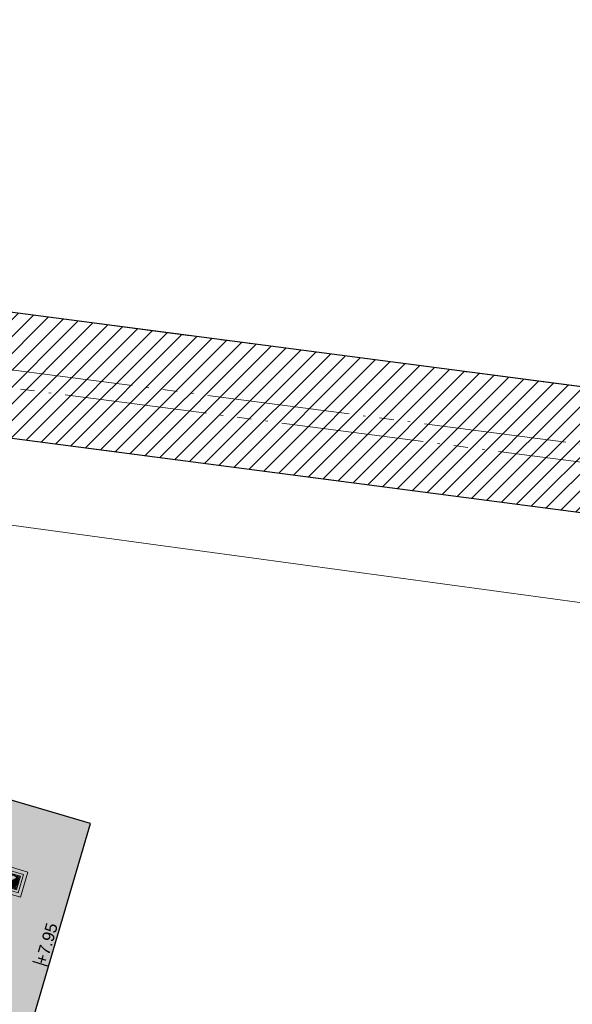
# Model space of a CAD drawing. Extents: x 98477 to 100410, y 398052 to 398969.
# Tile 369 of 374: x 98694 to 98718, y 398703 to 398745. Entities that reach past the tile are written whole.
import ezdxf
from ezdxf.enums import TextEntityAlignment as Align

# ---------------------------------------------------------------- set-up
doc = ezdxf.new("R2010")
doc.units = 0
doc.linetypes.add('RI-DRAIN', pattern=[9.199999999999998, 6, -0.6, 0.1, -0.6, 0.6, -0.6, 0.1, -0.6])
for name, color, linetype, lineweight in [('N-GW-bodem A-watergang', 140, 'RI-DRAIN', 9), ('N-GW-hoogtelijn laagte NAP +7.00', 100, 'AL-HOOGTELIJN +7.00', 18), ('N-GW-insteek A-watergang', 160, 'RI-DRAIN', 18), ('N-KO-kantverharding', 2, 'Continuous', 25), ('N-RI-RWA put', 1, 'Continuous', 25), ('N-RI-RWA putdeksel', 7, 'Continuous', 18), ('N-RI-RWA putwand', 7, 'Continuous', 18), ("N-VH-arcering 'MAT' grijs 251", 251, 'Continuous', 18), ('N-VH-arcering printbeton', 8, 'Continuous', 9), ('X-AL-planthoogte VERWERKT', 180, 'Continuous', 25), ('X-AL-rapporttekening blauw', 125, 'Continuous', 25)]:
    doc.layers.add(name, color=color, linetype=linetype, lineweight=lineweight)
doc.layers.add('X-AL-contourlijnen', color=30, linetype='Continuous', plot=False)
doc.layers.add('X-AL-hulplijn', color=30, linetype='Continuous', plot=False)
doc.styles.add('CS Annotative', font='arial.ttf')
doc.styles.get("Standard").update_dxf_attribs({"font": 'txt.shx'})
doc.linetypes.add('AL-HOOGTELIJN +7.00', pattern='A,7.5,-1.5,["+7.00",Standard,S=0.9,R=0,X=-0.3,Y=-0.45],-4.5,22.5', length=36)

# ---------------------------------------------------------------- blocks, each defined once
blk = doc.blocks.new('*U330')
h = blk.add_hatch(color=256)
h.dxf.hatch_style = 1
h.paths.add_polyline_path([(-0.2282755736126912, -0.1244598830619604, 0.6681786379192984), (0.2494216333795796, -0.07340877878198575, 0.198912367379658), (0.2282755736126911, 0.1244598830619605)])
at = {"flags": 128}
blk.add_lwpolyline([(-0.2282755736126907, -0.1244598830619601), (0.2282755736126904, 0.1244598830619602)], dxfattribs=at)
blk.add_circle((-7.321038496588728e-17, 2.351221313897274e-16), 0.26)
at = {"layer": 'N-RI-RWA putdeksel', "flags": 128}
blk.add_lwpolyline([(-0.3724966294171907, -0.2030917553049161), (0.2030917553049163, -0.3724966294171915), (0.3724966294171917, 0.2030917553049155), (-0.2030917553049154, 0.3724966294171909)], close=True, dxfattribs=at)
at = {"layer": 'N-RI-RWA putdeksel', "lineweight": 5, "flags": 128}
for points in [[(-0.2599917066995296, 0.00207664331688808), (-0.3245309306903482, -0.2172088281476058)], [(-0.3019112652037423, 0.03673673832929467), (-0.258883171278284, 0.02407288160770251)], [(-0.2877941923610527, 0.08470243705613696), (-0.2494216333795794, 0.07340877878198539)], [(-0.273677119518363, 0.1326681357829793), (-0.2306490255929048, 0.1200042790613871)], [(-0.2595600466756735, 0.1806338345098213), (-0.2020012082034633, 0.1636933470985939)], [(-0.2454429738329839, 0.2285995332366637), (-0.1613759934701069, 0.2038572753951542)], [(-0.2313259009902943, 0.2765652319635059), (-0.1029049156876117, 0.2387688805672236)], [(-0.1551260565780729, 0.3583795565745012), (-0.2196652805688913, 0.139094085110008)], [(-0.2172088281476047, 0.3245309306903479), (0.002076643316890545, 0.2599917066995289)], [(-0.1071603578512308, 0.3442624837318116), (-0.144956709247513, 0.2158414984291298)], [(-0.05919465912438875, 0.330145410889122), (-0.08393691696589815, 0.2460784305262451)], [(-0.01122896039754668, 0.3160283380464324), (-0.02816944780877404, 0.2584694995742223)], [(0.03673673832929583, 0.3019112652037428), (0.02407288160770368, 0.2588831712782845)], [(0.08470243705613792, 0.2877941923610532), (0.07340877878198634, 0.2494216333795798)], [(0.1326681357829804, 0.2736771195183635), (0.1200042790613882, 0.2306490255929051)], [(0.1390940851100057, 0.219665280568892), (0.3583795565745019, 0.1551260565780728)], [(0.1806338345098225, 0.2595600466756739), (0.163693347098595, 0.2020012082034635)], [(0.2285995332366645, 0.2454429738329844), (0.2038572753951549, 0.161375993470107)], [(0.2158414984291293, 0.1449567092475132), (0.3442624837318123, 0.1071603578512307)], [(0.2765652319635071, 0.2313259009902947), (0.2387688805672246, 0.102904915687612)], [(0.2460784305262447, 0.08393691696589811), (0.3301454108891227, 0.0591946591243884)], [(0.2584694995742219, 0.02816944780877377), (0.3160283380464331, 0.0112289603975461)], [(0.3245309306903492, 0.2172088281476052), (0.25999170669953, -0.002076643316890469)], [(-0.3583795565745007, -0.1551260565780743), (-0.1390940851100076, -0.2196652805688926)], [(-0.3442624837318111, -0.107160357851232), (-0.2158414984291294, -0.1449567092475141)], [(-0.3301454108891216, -0.0591946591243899), (-0.2460784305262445, -0.08393691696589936)], [(-0.3160283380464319, -0.01122896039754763), (-0.2584694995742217, -0.02816944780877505)], [(-0.2387688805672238, -0.1029049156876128), (-0.2765652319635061, -0.2313259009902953)], [(-0.2038572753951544, -0.1613759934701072), (-0.2285995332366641, -0.2454429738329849)], [(-0.1636933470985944, -0.2020012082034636), (-0.180633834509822, -0.2595600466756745)], [(-0.1200042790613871, -0.230649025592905), (-0.1326681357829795, -0.2736771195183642)], [(-0.07340877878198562, -0.2494216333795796), (-0.08470243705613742, -0.2877941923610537)], [(-0.0240728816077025, -0.2588831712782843), (-0.03673673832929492, -0.3019112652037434)], [(-0.002076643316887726, -0.259991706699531), (0.2172088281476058, -0.3245309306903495)], [(0.02816944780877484, -0.2584694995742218), (0.01122896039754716, -0.316028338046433)], [(0.08393691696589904, -0.2460784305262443), (0.05919465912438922, -0.3301454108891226)], [(0.1029049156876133, -0.238768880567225), (0.2313259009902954, -0.2765652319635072)], [(0.1449567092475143, -0.2158414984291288), (0.1071603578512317, -0.3442624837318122)], [(0.2196652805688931, -0.1390940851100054), (0.1551260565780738, -0.3583795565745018)], [(0.1613759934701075, -0.2038572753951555), (0.245442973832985, -0.2285995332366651)], [(0.2020012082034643, -0.1636933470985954), (0.2595600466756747, -0.1806338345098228)], [(0.2306490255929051, -0.1200042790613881), (0.2736771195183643, -0.1326681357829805)], [(0.24942163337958, -0.07340877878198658), (0.287794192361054, -0.08470243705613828)], [(0.2588831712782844, -0.02407288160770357), (0.3019112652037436, -0.03673673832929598)]]:
    blk.add_lwpolyline(points, dxfattribs=at)
at = {"layer": 'N-RI-RWA putwand', "flags": 128}
for points in [[(-0.6829104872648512, -0.3723348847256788), (0.3723348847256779, -0.6829104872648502), (0.6829104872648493, 0.372334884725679), (-0.3723348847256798, 0.6829104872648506)], [(-0.4966621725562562, -0.2707890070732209), (0.2707890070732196, -0.4966621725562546), (0.4966621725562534, 0.2707890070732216), (-0.2707890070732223, 0.4966621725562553)]]:
    blk.add_lwpolyline(points, close=True, dxfattribs=at)
blk = doc.blocks.new('*U353')
at = {"layer": 'X-AL-hulplijn', "flags": 128}
blk.add_lwpolyline([(0.3357598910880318, -0.09881950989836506), (-0.3357598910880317, 0.09881950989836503)], dxfattribs=at)
at = {"layer": 'X-AL-planthoogte VERWERKT', "linetype": 'Continuous', "style": 'CS Annotative'}
blk.add_attdef('HOOGTE-RECHTS', text='', height=0.5, rotation=253.599999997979, dxfattribs=at).set_placement((-7.275957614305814e-11, 5.820766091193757e-11), align=Align.MIDDLE_LEFT)

msp = doc.modelspace()

# ---------------------------------------------------------------- hatches: boundary and pattern name
at = {"layer": "N-VH-arcering 'MAT' grijs 251"}
h = msp.add_hatch(color=256, dxfattribs=at)
h.dxf.hatch_style = 1
edge = h.paths.add_edge_path()
edge.add_line((98697.29793046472, 398710.9331567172), (98673.55490959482, 398717.9211077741))
edge.add_line((98673.55490959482, 398717.9211077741), (98649.3322317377, 398725.0502295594))
edge.add_line((98649.3322317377, 398725.0502295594), (98626.54852484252, 398731.7558391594))
edge.add_line((98626.54852484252, 398731.7558391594), (98620.19584206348, 398710.1712747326))
edge.add_line((98620.19584206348, 398710.1712747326), (98657.84891556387, 398699.0893725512))
edge.add_arc((98657.35481801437, 398697.4105730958), 1.750000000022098, -16.400000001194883, 73.59999999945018, ccw=False)
edge.add_line((98659.03361746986, 398696.9164755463), (98653.9448376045, 398679.6262848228))
edge.add_line((98653.9448376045, 398679.6262848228), (98661.34096379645, 398677.4494865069))
edge.add_line((98661.34096379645, 398677.4494865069), (98660.60100529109, 398680.5081083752))
edge.add_arc((98665.21782004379, 398681.6250334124), 4.74999999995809, 163.6000000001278, 193.6000000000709, ccw=False)
edge.add_line((98660.66107866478, 398682.9661553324), (98664.30984432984, 398695.3635975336))
edge.add_arc((98665.98864378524, 398694.8694999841), 1.749999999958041, 73.5999999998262, 163.5999999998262, ccw=False)
edge.add_line((98666.48274133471, 398696.5482994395), (98667.2022268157, 398696.3365433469))
edge.add_line((98667.2022268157, 398696.3365433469), (98690.94524768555, 398689.3485922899))
edge.add_line((98690.94524768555, 398689.3485922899), (98697.29793046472, 398710.9331567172))
h.paths.add_polyline_path([(98660.64344900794, 398705.0425719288), (98630.4250588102, 398713.9363278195), (98628.2666023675, 398714.5715960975), (98630.94884620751, 398723.6850788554), (98671.71969012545, 398711.6855669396), (98690.42631262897, 398706.1799085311), (98687.74406878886, 398697.0664257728), (98669.03744628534, 398702.5720841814)], flags=16)
at = {"layer": 'N-VH-arcering printbeton'}
h = msp.add_hatch(dxfattribs=at)
h.set_pattern_fill('CS-PRINTBETON', color=256, angle=4.765895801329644e-09)
h.set_pattern_definition([(28.60000000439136, (19451.65485901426, 79593.08197734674), (-0.2393459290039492, 0.4389914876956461), []), (28.60000000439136, (19451.99061890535, 79592.98315783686), (-0.2393459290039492, 0.4389914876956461), [0.5, -0.2])])
edge = h.paths.add_edge_path()
edge.add_line((98714.44365963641, 398653.9034077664), (98734.3934191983, 398721.6868758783))
edge.add_arc((98728.63753535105, 398723.3809246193), 5.999999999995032, 343.6000000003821, 385.0096221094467)
edge.add_line((98734.07495615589, 398725.9175473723), (98713.00468867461, 398654.3269199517))
edge.add_arc((98708.9276042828, 398655.5268711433), 4.250000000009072, 238.5999999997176, 343.60000000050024, ccw=False)
edge.add_line((98706.71331334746, 398651.8992802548), (98695.22259908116, 398658.9132421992))
edge.add_line((98695.22259908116, 398658.9132421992), (98694.44108463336, 398657.6329160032))
edge.add_line((98694.44108463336, 398657.6329160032), (98705.93179889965, 398650.618954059))
edge.add_arc((98708.9276042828, 398655.5268711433), 5.750000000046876, 238.5999999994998, 343.5999999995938)
at = {"layer": 'X-AL-rapporttekening blauw'}
h = msp.add_hatch(dxfattribs=at)
h.set_pattern_fill('ANSI31', color=256, scale=20)
h.set_pattern_definition([(45, (0, 0), (-0.3535533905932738, 0.3535533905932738), [])])
edge = h.paths.add_edge_path()
edge.add_arc((98577.95809893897, 398623.2268260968), 2.500000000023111, 253.6000000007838, 342.7419720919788)
edge.add_line((98580.34554490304, 398622.4851376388), (98611.72061965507, 398723.4794227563))
edge.add_arc((98796.65218403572, 398666.0282348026), 193.6500000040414, 158.0498743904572, 162.7419720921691, ccw=False)
edge.add_arc((98618.66309410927, 398737.7603326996), 1.750000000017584, 79.5397638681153, 158.0498743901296, ccw=False)
edge.add_line((98618.98081202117, 398739.4812497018), (98652.82799001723, 398733.232340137))
edge.add_arc((98744.55769001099, 399230.0856631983), 505.2499999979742, 259.5397638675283, 262.561970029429)
edge.add_line((98679.15116356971, 398729.0871115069), (98729.34265272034, 398722.5344958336))
edge.add_arc((98729.61450567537, 398724.6168252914), 2.099999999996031, 262.5619700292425, 352.5619700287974)
edge.add_line((98731.69683513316, 398724.3449723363), (98731.83276161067, 398725.3861370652))
edge.add_arc((98729.75043215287, 398725.6579900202), 2.099999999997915, 352.5619700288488, 442.5619700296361)
edge.add_line((98730.02228510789, 398727.740319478), (98679.83079595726, 398734.2929351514))
edge.add_arc((98744.55769000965, 399230.0856632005), 500.0000000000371, 259.5397638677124, 262.56197002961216, ccw=False)
edge.add_line((98653.78114375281, 398738.3950911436), (98619.93396575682, 398744.6440007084))
edge.add_arc((98618.66309410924, 398737.7603326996), 6.999999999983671, 79.53976386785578, 158.0498743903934)
edge.add_arc((98796.65218403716, 398666.0282348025), 198.9000000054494, 158.0498743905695, 162.7419720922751)
edge.add_line((98606.70698313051, 398725.0369685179), (98575.33079758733, 398624.0391078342))
edge.add_arc((98577.71824355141, 398623.2974193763), 2.500000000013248, 162.7419720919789, 253.5999999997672)
edge.add_line((98577.0123899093, 398620.8991344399), (98577.25224529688, 398620.8285411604))

# ---------------------------------------------------------------- linework, layer by layer
at = {"layer": 'N-GW-bodem A-watergang', "flags": 128}
msp.add_lwpolyline([(98577.73523332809, 398623.689177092), (98608.99893125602, 398724.3249475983, -0.02047599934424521), (98614.3965500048, 398739.4798097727, -0.35662544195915), (98619.4982383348, 398742.2838859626), (98653.34541633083, 398736.0349763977, 0.01318762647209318), (98679.5201068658, 398731.9131300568), (98729.04227583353, 398725.4478956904, -0.9999999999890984), (98728.94518549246, 398724.7042065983), (98679.42301652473, 398731.1694409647, -0.01318762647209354), (98653.20925151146, 398735.2974405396), (98619.36207351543, 398741.5463501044, 0.3566254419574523), (98615.09218219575, 398739.1994602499, 0.02047599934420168), (98609.71516504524, 398724.1024410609), (98578.4514671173, 398623.4666705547, -0.9999999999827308)], format="xyb", close=True, dxfattribs=at)
at = {"layer": 'N-GW-hoogtelijn laagte NAP +7.00', "flags": 128}
msp.add_lwpolyline([(98713.2001102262, 398662.9599795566), (98726.95907007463, 398709.7089147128, 0.459081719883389), (98720.36530801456, 398719.8943089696), (98695.61574089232, 398723.2687541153), (98660.63571305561, 398728.0380571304), (98657.27489003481, 398728.4962838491), (98627.44178536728, 398734.0041100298, 0.3841656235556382), (98618.3148488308, 398728.3957925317), (98614.38975138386, 398715.0594554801, 0.4142135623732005), (98621.15947656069, 398702.6429011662), (98648.49992483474, 398694.5961696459, -0.4142135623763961), (98651.88478742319, 398688.3878924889), (98651.88478742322, 398688.387892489, -0.4142135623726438), (98645.67651026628, 398685.0030299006), (98626.06781284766, 398690.7741833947, 0.3452610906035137), (98614.60242241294, 398686.2125695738, 0.03981989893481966), (98587.06879776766, 398628.8692554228, 0.02681577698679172), (98583.75382049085, 398618.6761508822), (98578.4545847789, 398598.8205768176, -0.01473012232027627), (98577.61158852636, 398595.9984052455, 0.002445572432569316), (98575.6335452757, 398589.9245847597, 0.0465115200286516), (98573.51528137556, 398580.3161526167, -0.06474828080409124), (98570.47698109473, 398568.5812402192, 0.03047291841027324), (98565.85599640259, 398554.7176598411), (98555.1634644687, 398514.6540787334, 0.3762911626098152), (98559.54456020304, 398505.7889963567, 0.1980183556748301), (98577.07486126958, 398505.771138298), (98594.87761863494, 398513.0882226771, -0.0724416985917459), (98613.33273670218, 398517.7088827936, -0.06158372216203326), (98622.16508797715, 398517.5117710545, 0.04144405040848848), (98637.69097283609, 398516.5403760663), (98672.74423847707, 398517.254018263, 0.3270130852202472), (98687.76758885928, 398528.7332401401), (98716.5371790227, 398626.4839218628, -0.6718751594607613), (98721.60305329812, 398626.9991783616, -0.1962615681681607), (98721.67954514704, 398626.2471294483), (98688.12811369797, 398512.2491448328, -0.3230870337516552), (98687.20335231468, 398511.5320834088, -0.00937468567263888), (98687.00126932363, 398511.5288880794)], format="xyb", dxfattribs=at)
at = {"layer": 'N-GW-insteek A-watergang', "flags": 128}
msp.add_lwpolyline([(98577.25224529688, 398620.8285411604, 0.4098341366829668), (98580.34554490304, 398622.4851376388), (98611.72061965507, 398723.4794227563, -0.02047599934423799), (98617.0399523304, 398738.4144815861, -0.3566254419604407), (98618.98081202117, 398739.4812497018), (98652.82799001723, 398733.232340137, 0.01318762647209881), (98679.15116356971, 398729.0871115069), (98729.34265272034, 398722.5344958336, 0.414213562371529), (98731.69683513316, 398724.3449723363), (98731.83276161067, 398725.3861370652, 0.4142135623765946), (98730.02228510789, 398727.740319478), (98679.83079595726, 398734.2929351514, -0.01318762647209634), (98653.78114375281, 398738.3950911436), (98619.93396575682, 398744.6440007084, 0.3566254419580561), (98612.17052699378, 398740.3769282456, 0.0204759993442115), (98606.70698313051, 398725.0369685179), (98575.33079758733, 398624.0391078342, 0.4186065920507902), (98577.0123899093, 398620.8991344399), (98577.25224529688, 398620.8285411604)], format="xyb", dxfattribs=at)
at = {"layer": 'N-KO-kantverharding', "flags": 128}
msp.add_lwpolyline([(98729.43353248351, 398729.3278892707, -0.4598233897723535), (98734.39341919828, 398721.6868758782), (98714.4436596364, 398653.9034077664, -0.4931454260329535), (98705.93179889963, 398650.618954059), (98682.96341873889, 398664.6389131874), (98663.71975019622, 398676.3852986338, 0.06381507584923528), (98661.34102975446, 398677.4492138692), (98660.60100529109, 398680.5081083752, -0.1316524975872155), (98660.66107866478, 398682.9661553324), (98664.30984432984, 398695.3635975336, -0.4142135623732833), (98666.4827413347, 398696.5482994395), (98667.2022268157, 398696.3365433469), (98690.94524768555, 398689.3485922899), (98697.29793046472, 398710.9331567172), (98673.55490959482, 398717.9211077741), (98649.3322317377, 398725.0502295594), (98626.54852484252, 398731.7558391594), (98620.19584206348, 398710.1712747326), (98657.84891556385, 398699.0893725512, -0.4142135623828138), (98659.03361746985, 398696.9164755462), (98653.9448376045, 398679.6262848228), (98652.69138276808, 398675.367410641), (98650.4694978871, 398667.8180934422), (98633.21843489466, 398609.2040096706, -0.4142135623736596)], format="xyb", dxfattribs=at)
at = {"layer": 'X-AL-contourlijnen', "flags": 128}
msp.add_lwpolyline([(98577.25224529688, 398620.8285411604, 0.4098341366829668), (98580.34554490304, 398622.4851376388), (98611.72061965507, 398723.4794227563, -0.02047599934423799), (98617.0399523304, 398738.4144815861, -0.3566254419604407), (98618.98081202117, 398739.4812497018), (98652.82799001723, 398733.232340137, 0.01318762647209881), (98679.15116356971, 398729.0871115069), (98729.34265272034, 398722.5344958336, 0.414213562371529), (98731.69683513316, 398724.3449723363), (98731.83276161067, 398725.3861370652, 0.4142135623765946), (98730.02228510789, 398727.740319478), (98679.83079595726, 398734.2929351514, -0.01318762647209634), (98653.78114375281, 398738.3950911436), (98619.93396575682, 398744.6440007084, 0.3566254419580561), (98612.17052699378, 398740.3769282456, 0.0204759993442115), (98606.70698313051, 398725.0369685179), (98575.33079758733, 398624.0391078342, 0.4186065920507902), (98577.0123899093, 398620.8991344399), (98577.25224529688, 398620.8285411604)], format="xyb", dxfattribs=at)
msp.add_lwpolyline([(98697.29793046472, 398710.9331567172), (98673.55490959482, 398717.9211077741), (98649.3322317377, 398725.0502295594), (98626.54852484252, 398731.7558391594), (98620.19584206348, 398710.1712747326), (98657.84891556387, 398699.0893725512, -0.4142135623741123), (98659.03361746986, 398696.9164755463), (98653.9448376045, 398679.6262848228), (98661.34096379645, 398677.4494865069), (98660.60100529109, 398680.5081083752, -0.1316524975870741), (98660.66107866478, 398682.9661553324), (98664.30984432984, 398695.3635975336, -0.4142135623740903), (98666.48274133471, 398696.5482994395), (98667.2022268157, 398696.3365433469), (98690.94524768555, 398689.3485922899)], format="xyb", close=True, dxfattribs=at)

# ---------------------------------------------------------------- block references
at = {"layer": 'N-RI-RWA put'}
msp.add_blockref('*U330', (98693.98203579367, 398708.521239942), dxfattribs=at)
at = {"layer": 'X-AL-planthoogte VERWERKT', "rotation": 179.9999999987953}
msp.add_blockref('*U353', (98695.19753646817, 398705.0362638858), dxfattribs=at).add_auto_attribs({'HOOGTE-RECHTS': '+7.95'})

doc.saveas('drawing.dxf')
